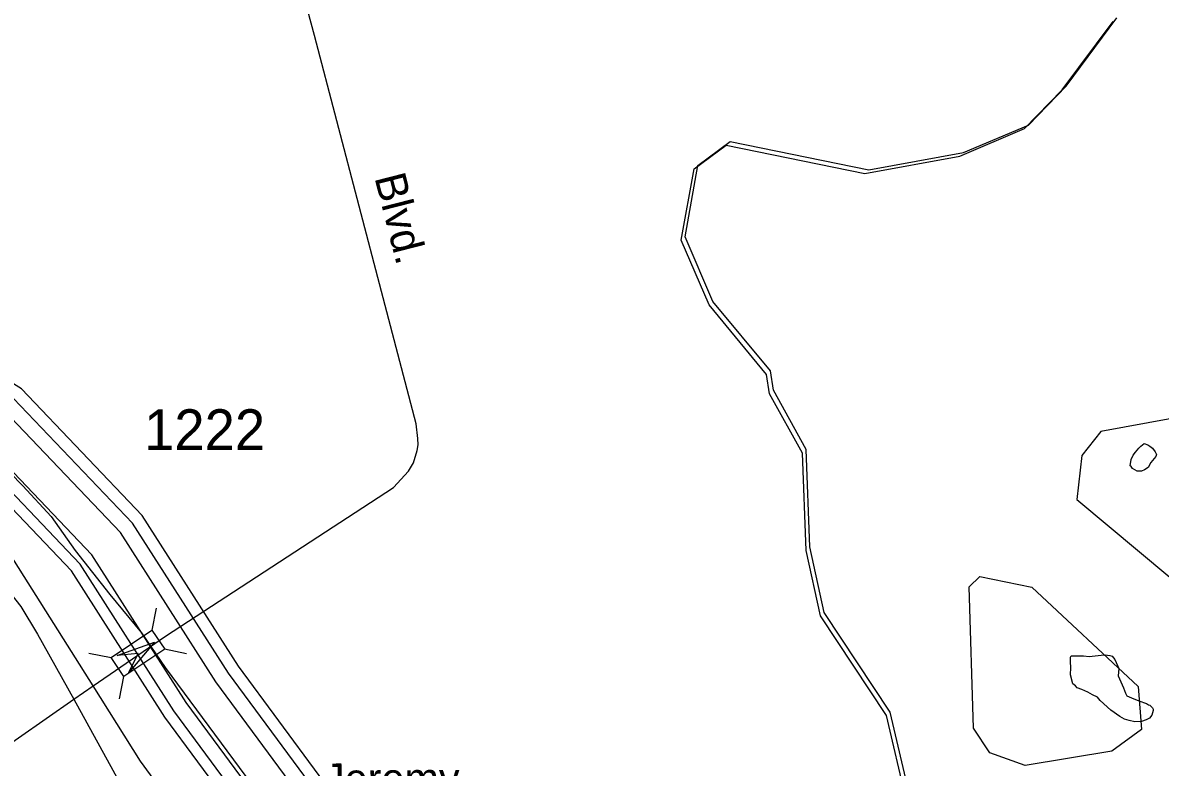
# Model space of a CAD drawing. Extents: x 2260773 to 2342389, y 552869 to 618546.
# Drawn here: x 2288230 to 2291724, y 583278 to 585563 of the extents above; entities that cross this region are included whole.
import ezdxf

# ---------------------------------------------------------------- set-up
doc = ezdxf.new("R2010")
doc.units = 0
for name, color, linetype in [('Exist Boundary Political Urban Extension UEB', 7, 'Continuous'), ('Exist Hydrographic Buffer Line', 7, 'Continuous'), ('Exist Hydrographic Creek Single Shore', 7, 'Continuous'), ('Exist Hydrographic Misc Water Feature', 7, 'Continuous'), ('Exist Hydrographic Pond Under 1500 Sq Ft', 7, 'Continuous'), ('Exist Hydrographic River Shore', 7, 'Continuous'), ('Exist Road Non-System Type 51', 7, 'Continuous'), ('Exist Road Non-System Type 51 Label', 7, 'Continuous'), ('Exist Road Secondary Structure Standard Bridge Attributed CELL', 7, 'Continuous'), ('Exist Road Secondary Structure Standard Bridge CELL', 7, 'Continuous'), ('Exist Road Secondary Type 51 Attributed', 7, 'Continuous'), ('Exist Road Secondary Type 51 Label', 7, 'Continuous'), ('Exist Road Secondary Type 51 Number Label', 7, 'Continuous')]:
    doc.layers.add(name, color=color, linetype=linetype)

msp = doc.modelspace()

# ---------------------------------------------------------------- linework, layer by layer
at = {"layer": 'Exist Boundary Political Urban Extension UEB'}
for points in [[(2289644.8, 582225), (2289797.2, 582567.3), (2290109.6, 582774.5), (2290600.5, 582836.6), (2290699.6, 582877.3), (2290914.5, 583073), (2290954.6, 583190.2), (2290894.6, 583447.3), (2290691.6, 583753.1), (2290647.5, 583954), (2290636.6, 584252.7), (2290535.5, 584435.1), (2290526.5, 584494.3), (2290349.5, 584707.8), (2290264.4, 584906.2), (2290303.6, 585125.2), (2290402.4, 585198.6), (2290828.5, 585111.3), (2291119.5, 585164.4), (2291318.6, 585248.9), (2291434.5, 585368), (2291590.5, 585577.9)], [(2288446.6, 583527.6), (2288192.7, 583929.5)], [(2289211.9, 582449.7), (2288592.4, 583296.8), (2288446.6, 583527.6)]]:
    msp.add_lwpolyline(points, dxfattribs=at)
at = {"layer": 'Exist Hydrographic Buffer Line'}
for points in [[(2289762.6, 582417.7), (2289359.4, 582893.2), (2288862, 583566.3), (2288566.9, 584027.3), (2288202.3, 584410.1), (2287904, 584595.5), (2285549.7, 585430.1)], [(2289717.4, 582399), (2289322.9, 582864.3), (2288823.6, 583539.9), (2288530.1, 583998.5), (2288172.7, 584373.6), (2287883.6, 584553.3), (2285496.5, 585399.5)], [(2289711.2, 582276.3), (2289598, 582349.4), (2289598, 582368.1), (2289235.8, 582795.3), (2288732.1, 583476.9), (2288442.3, 583929.6), (2288102.1, 584286.8), (2287835.2, 584452.7), (2285492.7, 585283.1)], [(2289678.8, 582243.1), (2289552.5, 582324.6), (2289552.5, 582351.4), (2289200.2, 582767.1), (2288694.6, 583451.1), (2288406.4, 583901.4), (2288073.1, 584251.3), (2287815.4, 584411.5), (2285490.2, 585235.8)]]:
    msp.add_lwpolyline(points, dxfattribs=at)
at = {"layer": 'Exist Hydrographic Creek Single Shore'}
msp.add_lwpolyline([(2289727.3, 582517.5), (2289956.9, 582694.2), (2290097.9, 582763.6), (2290588.8, 582825.7), (2290687.9, 582866.4), (2290902.8, 583062.1), (2290943, 583179.3), (2290882.9, 583436.4), (2290679.9, 583742.2), (2290635.8, 583943.1), (2290624.9, 584241.8), (2290523.8, 584424.2), (2290514.8, 584483.4), (2290337.9, 584696.9), (2290252.8, 584895.3), (2290291.9, 585114.3), (2290390.8, 585187.7), (2290816.9, 585100.4), (2291107.8, 585153.5), (2291306.9, 585238), (2291422.8, 585357.1), (2291578.8, 585567)], dxfattribs=at)
at = {"layer": 'Exist Hydrographic Misc Water Feature'}
for points in [[(2291710.5, 584231.6), (2291694.7, 584213.7), (2291686.9, 584197.5), (2291674.8, 584191.2), (2291666.4, 584187.2), (2291652.9, 584187.2), (2291638.9, 584195), (2291634.8, 584200.9), (2291630.9, 584203.1), (2291634.6, 584222.8), (2291640.6, 584235.3), (2291648.1, 584245.1), (2291658.2, 584257.4), (2291664.3, 584263.4), (2291674.2, 584271.6), (2291685.7, 584267.4), (2291692, 584263.6), (2291700.2, 584257.5), (2291708, 584245.8), (2291712.3, 584237.9), (2291710.5, 584231.6)], [(2288150.6, 584222.4), (2288230.9, 584141.4), (2288317.9, 584048), (2288390.9, 583942.9), (2288498.1, 583807.9), (2288595.1, 583690.8), (2288668.1, 583583.6), (2288953.3, 583198.4), (2289127.4, 582970.2), (2289255.2, 582789.6), (2289443.4, 582559.3), (2289522, 582452.1), (2289542.5, 582422.2), (2289572.8, 582394.6), (2289587, 582373)], [(2291524.1, 583620.2), (2291542.3, 583622.3), (2291554.2, 583622.6), (2291568.4, 583620.8), (2291576.2, 583618.8), (2291584.2, 583608.7), (2291596.5, 583580.9), (2291594.6, 583558.9), (2291610.8, 583521.2), (2291617.2, 583505.2), (2291620.9, 583497.3), (2291635.2, 583491.5), (2291657.4, 583481.7), (2291681.2, 583474.1), (2291687.3, 583469.9), (2291691.2, 583468.1), (2291699.6, 583459.9), (2291701.7, 583456), (2291701.7, 583451.9), (2291697.8, 583437.9), (2291690.2, 583428.1), (2291680.1, 583423.9), (2291666, 583418), (2291645.9, 583417.7), (2291627.8, 583421.3), (2291614.1, 583425.4), (2291600, 583433.2), (2291571.9, 583452.8), (2291539.5, 583482.5), (2291531.3, 583492.6), (2291515.1, 583500.3), (2291501.1, 583508.1), (2291482.9, 583516.1), (2291468.9, 583521.8), (2291463.2, 583528), (2291454.8, 583533.7), (2291448.4, 583561.8), (2291448.6, 583583.7), (2291448.2, 583601.6), (2291448.4, 583607.7), (2291448, 583615.9), (2291450.1, 583619.6), (2291456.4, 583619.9), (2291488.4, 583619.9), (2291505.8, 583618.1), (2291524.1, 583620.2)]]:
    msp.add_lwpolyline(points, dxfattribs=at)
at = {"layer": 'Exist Hydrographic Pond Under 1500 Sq Ft'}
for points in [[(2291828, 583853.4), (2291927.8, 583854.6), (2291977.9, 583896.3), (2292033.8, 584062.4), (2292032.8, 584203.5), (2291923.9, 584320.5), (2291831.9, 584361.6), (2291540.9, 584308.5), (2291482.9, 584234.3), (2291467.9, 584100.1), (2291752.9, 583861.5), (2291828, 583853.4)], [(2291308.8, 583283.5), (2291199.9, 583321.7), (2291149.9, 583398.2), (2291136.9, 583831.3), (2291170, 583863.5), (2291328.9, 583830.7), (2291655.9, 583525.6), (2291666, 583394.2), (2291574.9, 583327.2), (2291308.8, 583283.5)]]:
    msp.add_lwpolyline(points, dxfattribs=at)
at = {"layer": 'Exist Hydrographic River Shore'}
for points in [[(2289727.3, 582517.5), (2289388.9, 582916.6), (2288893, 583587.7), (2288596.6, 584050.7), (2288226.2, 584439.5), (2287920.4, 584629.6), (2285594.1, 585454.3)], [(2289644.8, 582225), (2289518.9, 582306.3), (2289518.9, 582339.1), (2289173.8, 582746.2), (2288666.9, 583432), (2288379.8, 583880.6), (2288051.7, 584225), (2287800.7, 584381), (2285495.3, 585198.3)]]:
    msp.add_lwpolyline(points, dxfattribs=at)
at = {"layer": 'Exist Road Non-System Type 51'}
msp.add_lwpolyline([(2287695, 583960.6), (2287764.7, 583995.1), (2287842, 584029.1), (2287877.5, 584034.8), (2287901.7, 584030.5), (2287921.6, 584026.3), (2288051.1, 583929.5), (2288170.6, 583839.8), (2288224.6, 583771.5), (2288275.8, 583686.1), (2288387.5, 583486.8)], dxfattribs=at)
at = {"layer": 'Exist Road Secondary Structure Standard Bridge Attributed CELL'}
msp.add_lwpolyline([(2288520.3, 583621.2), (2288635.4, 583661.4), (2288555.8, 583569.1), (2288585, 583627.1)], close=True, dxfattribs=at)
at = {"layer": 'Exist Road Secondary Structure Standard Bridge CELL'}
for p, q in [((2288627.4, 583698.3), (2288640.9, 583766)), ((2288433.8, 583628.2), (2288501.5, 583614.7)), ((2288665.6, 583640.9), (2288733.3, 583627.4)), ((2288527.1, 583488.4), (2288540.6, 583556))]:
    msp.add_line(p, q, dxfattribs=at)
msp.add_lwpolyline([(2288501.5, 583614.7), (2288627.2, 583698.6), (2288666.3, 583639.9), (2288540.6, 583556)], close=True, dxfattribs=at)
at = {"layer": 'Exist Road Secondary Type 51 Attributed'}
for points in [[(2288668.9, 583680.7), (2289368.5, 584136.1), (2289415.2, 584186.3), (2289430.4, 584212.4), (2289441.9, 584249.8), (2289444.2, 584267.8), (2289443.6, 584286.6), (2289438.6, 584331.7), (2289331.7, 584738), (2289126.2, 585523.7), (2289012.5, 585945), (2288905.6, 586342.8), (2288845.5, 586565.2), (2288815.4, 586670.5), (2288788.1, 586757.2), (2288724.3, 586907.9), (2288602.4, 587161.2), (2288466.2, 587445.3), (2288315.8, 587763.8), (2288042.6, 588343.1)], [(2288387.5, 583486.8), (2288446.6, 583527.6), (2288668.9, 583680.7)], [(2288370.4, 582372.4), (2288033.3, 583001.5), (2287967.9, 583108.2), (2287957.9, 583142.4), (2287957.9, 583170.9), (2287969.3, 583195), (2287990.6, 583213.6), (2288013.4, 583237.7), (2288130.9, 583309), (2288387.5, 583486.8)], [(2288387.5, 583486.8), (2288735.3, 582853.5), (2288852.7, 582638.5)]]:
    msp.add_lwpolyline(points, dxfattribs=at)

# ---------------------------------------------------------------- texts
at = {"layer": 'Exist Road Non-System Type 51 Label'}
msp.add_text('Jeremy', height=95, rotation=0.3927, dxfattribs=at).set_placement((2289155.8, 583194.2))
at = {"layer": 'Exist Road Secondary Type 51 Label'}
msp.add_text('Blvd.', height=95, rotation=284.3197, dxfattribs=at).set_placement((2289310.1, 585088.3))
at = {"layer": 'Exist Road Secondary Type 51 Number Label'}
msp.add_text('1222', height=125, dxfattribs=at).set_placement((2288602.9, 584251.6))

doc.saveas('drawing.dxf')
